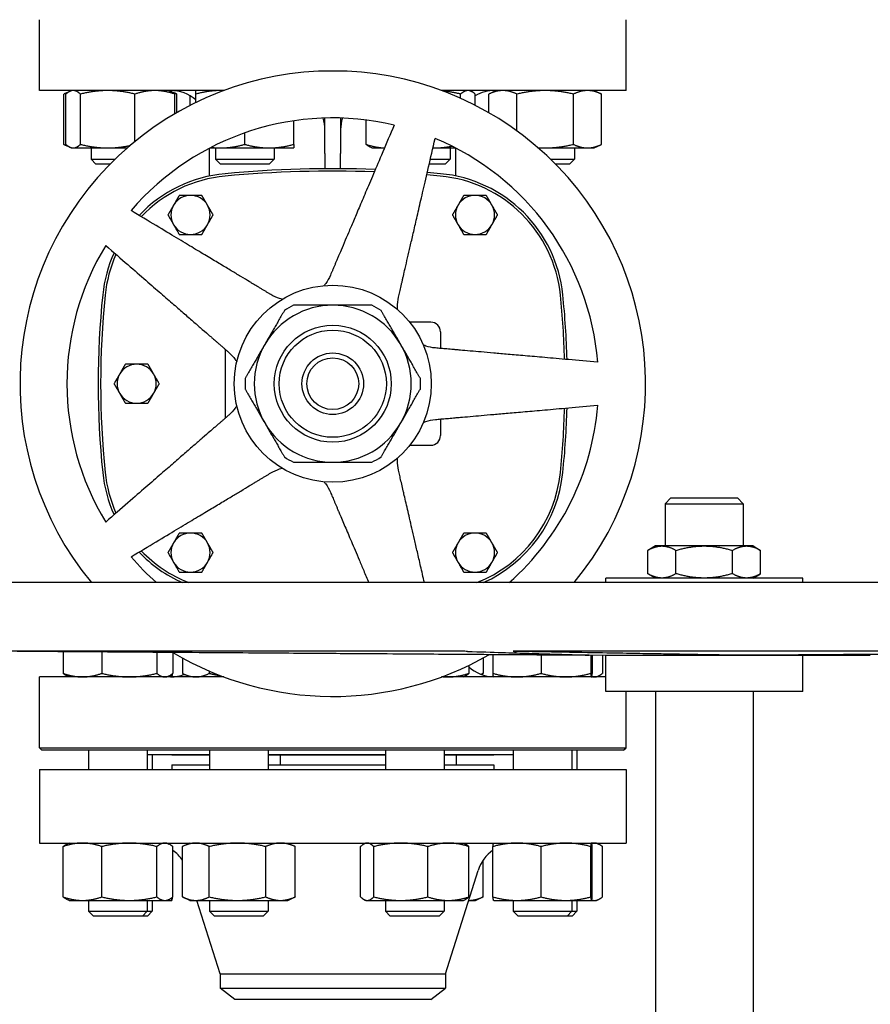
# Model space of a CAD drawing. Header units: inches. Extents: x 18 to 846, y -67 to 561.
# Tile 476 of 656: x 426 to 437, y 298 to 310. Entities that reach past the tile are written whole.
import ezdxf

# ---------------------------------------------------------------- set-up
doc = ezdxf.new("R2010")
doc.units = ezdxf.units.IN
doc.header["$LTSCALE"] = 24
doc.header["$MEASUREMENT"] = 0
doc.layers.add('Visible (ANSI)', color=7, linetype='Continuous', lineweight=30)

msp = doc.modelspace()

# ---------------------------------------------------------------- linework, layer by layer
at = {"layer": 'Visible (ANSI)'}
for p, q in [((426.67843, 309.21036), (426.67843, 310.11661)), ((434.17843, 309.21036), (434.17843, 310.11661)), ((429.03649, 309.21036), (426.67843, 309.21036)), ((427.06518, 309.20008), (426.99054, 309.16528)), ((427.08722, 309.21036), (427.06518, 309.20008)), ((428.33722, 309.21036), (428.35927, 309.20008)), ((428.35927, 309.20008), (428.43391, 309.16528)), ((434.17843, 309.21036), (431.82037, 309.21036)), ((432.17852, 309.21036), (432.20057, 309.20008)), ((432.51963, 309.21036), (432.42295, 309.16528)), ((433.76963, 309.21036), (433.86632, 309.16528)), ((426.99054, 308.52145), (426.99054, 309.16528)), ((427.01513, 308.52145), (427.01513, 309.16528)), ((427.20191, 308.52145), (427.20191, 309.16528)), ((427.89901, 308.55908), (427.89901, 309.16528)), ((428.40932, 308.91336), (428.40932, 309.16528)), ((428.43391, 308.92763), (428.43391, 309.16528)), ((428.60624, 309.02121), (428.60624, 309.14186)), ((428.67834, 309.05719), (428.67834, 309.16528)), ((432.06383, 309.11077), (432.06383, 309.16528)), ((432.25062, 309.02121), (432.25062, 309.16528)), ((432.42295, 308.92763), (432.42295, 309.16528)), ((432.78379, 308.69336), (432.78379, 309.16528)), ((433.50548, 308.52145), (433.50548, 309.16528)), ((433.86632, 308.52145), (433.86632, 309.16528)), ((429.92834, 308.52145), (429.92834, 308.82339)), ((430.32843, 308.40536), (430.32843, 308.85889)), ((430.52843, 308.85889), (430.52843, 308.40536)), ((430.85642, 308.52145), (430.85642, 308.83332)), ((429.30334, 308.52145), (429.30334, 308.66882)), ((427.06518, 308.48665), (426.99054, 308.52145)), ((427.08722, 308.47636), (427.06518, 308.48665)), ((427.08722, 308.47636), (427.10852, 308.47636)), ((427.10852, 308.47636), (427.55046, 308.47636)), ((427.33722, 308.47636), (427.33722, 308.33286)), ((427.55046, 308.47636), (427.80093, 308.47636)), ((428.85363, 308.11746), (428.85363, 308.47367)), ((428.8588, 308.47636), (428.99084, 308.47636)), ((428.92834, 308.47636), (428.92834, 308.33286)), ((428.99084, 308.47636), (429.61584, 308.47636)), ((429.61584, 308.47636), (429.92834, 308.47636)), ((429.67834, 308.47636), (429.67834, 308.33286)), ((430.92852, 308.47636), (430.90647, 308.48665)), ((430.92852, 308.47636), (431.08953, 308.47636)), ((431.70961, 308.47636), (431.71528, 308.47636)), ((431.71528, 308.47636), (431.99806, 308.47636)), ((431.92852, 308.47636), (431.92852, 308.33286)), ((432.00323, 308.11746), (432.00323, 308.47367)), ((433.05593, 308.47636), (433.14463, 308.47636)), ((433.14463, 308.47636), (433.6859, 308.47636)), ((433.51963, 308.47636), (433.51963, 308.33286)), ((433.6859, 308.47636), (433.76963, 308.47636)), ((433.76963, 308.47636), (433.86632, 308.52145)), ((427.33722, 308.33286), (427.64477, 308.33286)), ((427.39972, 308.27036), (427.33722, 308.33286)), ((428.92834, 308.33286), (429.67834, 308.33286)), ((428.99084, 308.27036), (428.92834, 308.33286)), ((429.61584, 308.27036), (429.67834, 308.33286)), ((430.32843, 308.40536), (430.32843, 308.21003)), ((430.52843, 308.21003), (430.52843, 308.40536)), ((431.67648, 308.33286), (431.92852, 308.33286)), ((431.86602, 308.27036), (431.92852, 308.33286)), ((433.21209, 308.33286), (433.51963, 308.33286)), ((433.45713, 308.27036), (433.51963, 308.33286)), ((427.58169, 308.27036), (427.39972, 308.27036)), ((429.61584, 308.27036), (428.99084, 308.27036)), ((431.86602, 308.27036), (431.66206, 308.27036)), ((433.45713, 308.27036), (433.27516, 308.27036)), ((431.68138, 306.24777), (431.41189, 306.24777)), ((431.80638, 306.12277), (431.80638, 305.91188)), ((429.05048, 305.90308), (429.05048, 305.01765)), ((431.80638, 305.00885), (431.80638, 304.79796)), ((431.41189, 304.67296), (431.68138, 304.67296)), ((434.75283, 303.99907), (434.67843, 303.92467)), ((434.67843, 303.92467), (435.67843, 303.92467)), ((434.67843, 303.92467), (434.67843, 303.38507)), ((434.75283, 303.99907), (435.60403, 303.99907)), ((435.60403, 303.99907), (435.67843, 303.92467)), ((435.67843, 303.92467), (435.67843, 303.38507)), ((434.55343, 303.38507), (434.45674, 303.32924)), ((434.63716, 303.38507), (434.55343, 303.38507)), ((435.17843, 303.38507), (434.63716, 303.38507)), ((435.71969, 303.38507), (435.17843, 303.38507)), ((435.80343, 303.38507), (435.71969, 303.38507)), ((435.80343, 303.38507), (435.90012, 303.32924)), ((434.45674, 303.03089), (434.45674, 303.32924)), ((434.81758, 303.03089), (434.81758, 303.32924)), ((435.53927, 303.03089), (435.53927, 303.32924)), ((435.90012, 303.03089), (435.90012, 303.32924)), ((434.55343, 302.97507), (434.45674, 303.03089)), ((435.80343, 302.97507), (435.90012, 303.03089)), ((445.82793, 302.91607), (424.52893, 302.91607)), ((436.43843, 302.97507), (433.91843, 302.97507)), ((433.91843, 302.91607), (433.91843, 302.97507)), ((436.43843, 302.91607), (436.43843, 302.97507)), ((433.91843, 301.98306), (424.52626, 302.05008)), ((431.46747, 302.04093), (425.84899, 302.04093)), ((426.97954, 302.03257), (426.97954, 301.75545)), ((427.47529, 302.02903), (427.47529, 301.75545)), ((428.17736, 302.02402), (428.17736, 301.75545)), ((428.3837, 302.02247), (428.3837, 301.75545)), ((442.21437, 302.04093), (433.12348, 302.04093)), ((428.50591, 301.95267), (428.50591, 301.75545)), ((432.35095, 301.95267), (432.35095, 301.75545)), ((432.47315, 301.99337), (432.47315, 301.75545)), ((432.47697, 301.99334), (432.47697, 301.75545)), ((433.09156, 301.98896), (433.09156, 301.75545)), ((433.72648, 301.98443), (433.72648, 301.75545)), ((433.74679, 301.98428), (433.74679, 301.75545)), ((433.87731, 301.98335), (433.87731, 301.75545)), ((436.43843, 301.98306), (433.91843, 301.98306)), ((433.91843, 301.52407), (433.91843, 301.98306)), ((436.43843, 301.98306), (437.11964, 301.98792)), ((436.43843, 301.52407), (436.43843, 301.98306)), ((428.60231, 301.71036), (428.51689, 301.7502)), ((428.84902, 301.78539), (428.84902, 301.75545)), ((432.16816, 301.85851), (432.16816, 301.75545)), ((432.32499, 301.74321), (432.33997, 301.7502)), ((429.03649, 301.71036), (426.67843, 301.71036)), ((426.67843, 300.80411), (426.67843, 301.71036)), ((427.05662, 301.71036), (427.0294, 301.72306)), ((428.30662, 301.71036), (428.33385, 301.72306)), ((433.91843, 301.71036), (431.82037, 301.71036)), ((432.1016, 301.71036), (432.11906, 301.7185)), ((432.48688, 301.71036), (432.48663, 301.71048)), ((433.73688, 301.71036), (433.73713, 301.71048)), ((433.80023, 301.71036), (433.82746, 301.72306)), ((436.43843, 301.52407), (433.91843, 301.52407)), ((434.17843, 300.80411), (434.17843, 301.52407)), ((434.55343, 301.52407), (434.55343, 295.14107)), ((435.80343, 301.52407), (435.80343, 295.14107)), ((426.67843, 300.80411), (434.17843, 300.80411)), ((426.70968, 300.77286), (426.67843, 300.80411)), ((434.14718, 300.77286), (426.70968, 300.77286)), ((427.30662, 300.77286), (427.30662, 300.52536)), ((428.05662, 300.77286), (428.05662, 300.52536)), ((428.85231, 300.77286), (428.85231, 300.52536)), ((429.60231, 300.77286), (429.60231, 300.52536)), ((431.1016, 300.77286), (431.1016, 300.52536)), ((431.8516, 300.77286), (431.8516, 300.52536)), ((432.73688, 300.77286), (432.73688, 300.52536)), ((433.48688, 300.77286), (433.48688, 300.52536)), ((433.55023, 300.77286), (433.55023, 300.52536)), ((434.14718, 300.77286), (434.17843, 300.80411)), ((428.85231, 300.71536), (428.05662, 300.71536)), ((428.11998, 300.71536), (428.11998, 300.52536)), ((428.36843, 300.71036), (428.36843, 300.71536)), ((428.85231, 300.71036), (428.36843, 300.71036)), ((431.1016, 300.71536), (429.60231, 300.71536)), ((431.1016, 300.71036), (429.60231, 300.71036)), ((429.75526, 300.71036), (429.75526, 300.58536)), ((432.73688, 300.71536), (431.8516, 300.71536)), ((432.48843, 300.71036), (431.8516, 300.71036)), ((432.00454, 300.71036), (432.00454, 300.58536)), ((432.48843, 300.71036), (432.48843, 300.71536)), ((426.67843, 300.52536), (434.17843, 300.52536)), ((426.67843, 300.52536), (426.67843, 299.58536)), ((428.36843, 300.58536), (428.85231, 300.58536)), ((428.36843, 300.58536), (428.36843, 300.52536)), ((429.60231, 300.58536), (431.1016, 300.58536)), ((431.8516, 300.58536), (432.48843, 300.58536)), ((432.48843, 300.58536), (432.48843, 300.52536)), ((434.17843, 300.52536), (434.17843, 299.58536)), ((426.67843, 299.58536), (434.17843, 299.58536)), ((426.97954, 298.89645), (426.97954, 299.54028)), ((427.05662, 299.58536), (427.0294, 299.57267)), ((427.47529, 298.89645), (427.47529, 299.54028)), ((428.17736, 298.89645), (428.17736, 299.54028)), ((428.30662, 299.58536), (428.33385, 299.57267)), ((428.3837, 298.89645), (428.3837, 299.54028)), ((428.50591, 298.89645), (428.50591, 299.54028)), ((428.60231, 299.58536), (428.51689, 299.54553)), ((428.84902, 298.89645), (428.84902, 299.54028)), ((429.57042, 298.89645), (429.57042, 299.54028)), ((429.85231, 299.58536), (429.93774, 299.54553)), ((429.94872, 298.89645), (429.94872, 299.54028)), ((430.78504, 298.89645), (430.78504, 299.54028)), ((430.8516, 299.58536), (430.83414, 299.57722)), ((430.95212, 298.89645), (430.95212, 299.54028)), ((431.64369, 298.89645), (431.64369, 299.54028)), ((432.1016, 299.58536), (432.11906, 299.57722)), ((432.16816, 298.89645), (432.16816, 299.54028)), ((432.47315, 298.89645), (432.47315, 299.49168)), ((432.47697, 298.89645), (432.47697, 299.54028)), ((432.48688, 299.58536), (432.48663, 299.58525)), ((433.09156, 298.89645), (433.09156, 299.54028)), ((433.72648, 298.89645), (433.72648, 299.54028)), ((433.73688, 299.58536), (433.73713, 299.58525)), ((433.74679, 298.89645), (433.74679, 299.54028)), ((433.80023, 299.58536), (433.82746, 299.57267)), ((433.87731, 298.89645), (433.87731, 299.54028)), ((432.35095, 298.89645), (432.35095, 299.36632)), ((431.86843, 297.91203), (432.28788, 299.23634)), ((427.05662, 298.85136), (427.0294, 298.86406)), ((427.05662, 298.85136), (427.22741, 298.85136)), ((427.22741, 298.85136), (427.82633, 298.85136)), ((427.30662, 298.85136), (427.30662, 298.71286)), ((427.82633, 298.85136), (428.28053, 298.85136)), ((428.05662, 298.85136), (428.05662, 298.71286)), ((428.11998, 298.85136), (428.11998, 298.71286)), ((428.28053, 298.85136), (428.30662, 298.85136)), ((428.30662, 298.85136), (428.33385, 298.86406)), ((428.30662, 298.85136), (428.36973, 298.85136)), ((428.36973, 298.85136), (428.36998, 298.85136)), ((428.36998, 298.85136), (428.37022, 298.85148)), ((428.60231, 298.85136), (428.51689, 298.8912)), ((428.60231, 298.85136), (428.67746, 298.85136)), ((428.67746, 298.85136), (429.20972, 298.85136)), ((428.98843, 297.91203), (428.69091, 298.85136)), ((428.85231, 298.85136), (428.85231, 298.71286)), ((429.20972, 298.85136), (429.75957, 298.85136)), ((429.60231, 298.85136), (429.60231, 298.71286)), ((429.75957, 298.85136), (429.85231, 298.85136)), ((429.85231, 298.85136), (429.93774, 298.8912)), ((430.8516, 298.85136), (430.83414, 298.8595)), ((430.8516, 298.85136), (430.86858, 298.85136)), ((430.86858, 298.85136), (431.29791, 298.85136)), ((431.1016, 298.85136), (431.1016, 298.71286)), ((431.29791, 298.85136), (431.90592, 298.85136)), ((431.8516, 298.85136), (431.8516, 298.71286)), ((431.90592, 298.85136), (432.1016, 298.85136)), ((432.1016, 298.85136), (432.11906, 298.8595)), ((432.16595, 298.85136), (432.25454, 298.85136)), ((432.25454, 298.85136), (432.33997, 298.8912)), ((432.48688, 298.85136), (432.48663, 298.85148)), ((432.48688, 298.85136), (432.78427, 298.85136)), ((432.73688, 298.85136), (432.73688, 298.71286)), ((432.78427, 298.85136), (433.40902, 298.85136)), ((433.40902, 298.85136), (433.73663, 298.85136)), ((433.48688, 298.85136), (433.48688, 298.71286)), ((433.55023, 298.85136), (433.55023, 298.71286)), ((433.73663, 298.85136), (433.73688, 298.85136)), ((433.73688, 298.85136), (433.73713, 298.85148)), ((433.73688, 298.85136), (433.77414, 298.85136)), ((433.77414, 298.85136), (433.80023, 298.85136)), ((433.80023, 298.85136), (433.82746, 298.86406)), ((427.30662, 298.71286), (428.05662, 298.71286)), ((427.36912, 298.65036), (427.30662, 298.71286)), ((427.99412, 298.65036), (427.36912, 298.65036)), ((427.99412, 298.65036), (428.05662, 298.71286)), ((428.05748, 298.65036), (427.99412, 298.65036)), ((428.05662, 298.71286), (428.11998, 298.71286)), ((428.05748, 298.65036), (428.11998, 298.71286)), ((428.85231, 298.71286), (429.60231, 298.71286)), ((428.91481, 298.65036), (428.85231, 298.71286)), ((429.53981, 298.65036), (428.91481, 298.65036)), ((429.53981, 298.65036), (429.60231, 298.71286)), ((431.1016, 298.71286), (431.8516, 298.71286)), ((431.1641, 298.65036), (431.1016, 298.71286)), ((431.7891, 298.65036), (431.1641, 298.65036)), ((431.7891, 298.65036), (431.8516, 298.71286)), ((432.73688, 298.71286), (433.48688, 298.71286)), ((432.79938, 298.65036), (432.73688, 298.71286)), ((433.42438, 298.65036), (432.79938, 298.65036)), ((433.42438, 298.65036), (433.48688, 298.71286)), ((433.48773, 298.65036), (433.42438, 298.65036)), ((433.48688, 298.71286), (433.55023, 298.71286)), ((433.48773, 298.65036), (433.55023, 298.71286)), ((428.98843, 297.91203), (431.86843, 297.91203)), ((428.98843, 297.91203), (428.98843, 297.72924)), ((431.86843, 297.91203), (431.86843, 297.72924)), ((428.98843, 297.72924), (431.86843, 297.72924)), ((429.17593, 297.58536), (428.98843, 297.72924)), ((431.68093, 297.58536), (431.86843, 297.72924)), ((431.68093, 297.58536), (429.17593, 297.58536))]:
    msp.add_line(p, q, dxfattribs=at)
for radius in [1.25984, 0.74803, 0.68553, 0.3937, 0.3312]:
    msp.add_circle((430.42843, 305.46036), radius, dxfattribs=at)
for centre, radius, start, end in [((430.42843, 305.46036), 4, 320.500258, 219.499742), ((428.35363, 308.71036), 0.5, 49.501532, 90), ((432.50323, 308.71036), 0.5, 90, 120.346879), ((430.42843, 305.46036), 3.4, 76.64927, 139.35073), ((430.42843, 305.46036), 3.4, 4.64927, 67.35073), ((430.42843, 293.17099), 15.03937, 87.927003, 95.255296), ((430.42843, 293.17099), 15.00812, 87.972631, 95.255296), ((429.20958, 306.42214), 1.73228, 95.255296, 136.557354), ((429.20958, 306.42214), 1.70103, 95.255296, 136.325001), ((430.42843, 293.17099), 15.00812, 84.744704, 85.408408), ((430.42843, 293.17099), 15.03937, 84.744704, 85.39081), ((431.64727, 306.42214), 1.70103, 5.817836, 84.744707), ((431.64727, 306.42214), 1.73228, 5.817836, 84.744707), ((428.60953, 307.61981), 0.25, 90, 150), ((428.60953, 307.61981), 0.25, 30, 90), ((432.24733, 307.61981), 0.25, 90, 150), ((432.24733, 307.61981), 0.25, 30, 90), ((428.60953, 307.61981), 0.25, 150, 210), ((428.60953, 307.61981), 0.25, 330, 30), ((432.24733, 307.61981), 0.25, 150, 210), ((432.24733, 307.61981), 0.25, 330, 30), ((428.60953, 307.61981), 0.25, 210, 270), ((428.60953, 307.61981), 0.25, 270, 330), ((432.24733, 307.61981), 0.25, 210, 270), ((432.24733, 307.61981), 0.25, 270, 330), ((430.42843, 305.46036), 3.4, 148.64927, 211.35073), ((429.20958, 306.42214), 1.73228, 155.642572, 174.182165), ((429.20958, 306.42214), 1.70103, 155.957475, 174.182165), ((438.6489, 305.46036), 11.22047, 174.182164, 185.817836), ((438.6489, 305.46036), 11.18922, 174.182164, 185.817836), ((422.20796, 305.46036), 11.18922, 1.601548, 5.817836), ((422.20796, 305.46036), 11.22047, 1.583081, 5.817836), ((430.42843, 305.46036), 1.00394, 90, 150), ((430.42843, 305.46036), 1.12205, 116.525352, 123.474648), ((430.42843, 305.46036), 1.00394, 30, 90), ((430.42843, 305.46036), 1.12205, 56.525352, 63.474648), ((431.68138, 306.12277), 0.125, 0, 90), ((430.42843, 305.46036), 1.00394, 150, 210), ((430.42843, 305.46036), 1.00394, 330, 30), ((427.92055, 305.46036), 0.25, 90, 150), ((427.92055, 305.46036), 0.25, 30, 90), ((427.92055, 305.46036), 0.25, 150, 210), ((427.92055, 305.46036), 0.25, 330, 30), ((430.42843, 305.46036), 1.12205, 176.525352, 183.474648), ((430.42843, 305.46036), 1.12205, 356.525352, 3.474648), ((427.92055, 305.46036), 0.25, 210, 270), ((427.92055, 305.46036), 0.25, 270, 330), ((430.42843, 305.46036), 3.4, 311.554661, 355.35073), ((422.20796, 305.46036), 11.18922, 354.182163, 358.398452), ((422.20796, 305.46036), 11.22047, 354.182163, 358.416919), ((430.42843, 305.46036), 1.00394, 210, 270), ((430.42843, 305.46036), 1.00394, 270, 330), ((431.68138, 304.79796), 0.125, 270, 0), ((430.42843, 305.46036), 1.12205, 236.525352, 243.474648), ((430.42843, 305.46036), 1.12205, 296.525352, 303.474648), ((429.20958, 304.49858), 1.73228, 185.817836, 204.357428), ((429.20958, 304.49858), 1.70103, 185.817836, 204.042525), ((431.64727, 304.49858), 1.70103, 291.51398, 354.182161), ((431.64727, 304.49858), 1.73228, 294.000035, 354.182161), ((428.60953, 303.30092), 0.25, 90, 150), ((428.60953, 303.30092), 0.25, 30, 90), ((432.24733, 303.30092), 0.25, 90, 150), ((432.24733, 303.30092), 0.25, 30, 90), ((428.60953, 303.30092), 0.25, 150, 210), ((428.60953, 303.30092), 0.25, 330, 30), ((432.24733, 303.30092), 0.25, 150, 210), ((432.24733, 303.30092), 0.25, 330, 30), ((429.20958, 304.49858), 1.73228, 223.442646, 245.999965), ((429.20958, 304.49858), 1.70103, 223.674999, 248.48602), ((430.42843, 305.46036), 3.4, 220.64927, 228.445339), ((428.60953, 303.30092), 0.25, 210, 270), ((428.60953, 303.30092), 0.25, 270, 330), ((432.24733, 303.30092), 0.25, 210, 270), ((432.24733, 303.30092), 0.25, 270, 330), ((430.42843, 305.46036), 4, 239.255268, 299.927067), ((432.50323, 302.21036), 0.5, 227.922109, 268.065273), ((428.35363, 302.21036), 0.5, 270, 290.884439), ((428.09231, 299.08536), 0.5, 34.18844, 54.353884), ((432.76454, 299.08536), 0.5, 125.10975, 162.425284)]:
    msp.add_arc(centre, radius, start, end, dxfattribs=at)
for points, weights in [([(427.04152, 309.18635), (427.01685, 309.17755), (426.99054, 309.16528)], [1.01477953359, 1.01005189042, 1]), ([(427.10852, 309.21036), (427.06518, 309.21036), (427.01513, 309.16528)], [1, 1.0379548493, 1]), ([(427.20191, 309.16528), (427.15186, 309.21036), (427.10852, 309.21036)], [1, 1.0379548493, 1]), ([(427.55046, 309.21036), (427.3887, 309.21036), (427.20191, 309.16528)], [1, 1.0379548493, 1]), ([(427.89901, 309.16528), (427.71222, 309.21036), (427.55046, 309.21036)], [1, 1.0379548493, 1]), ([(428.15416, 309.21036), (428.03575, 309.21036), (427.89901, 309.16528)], [1, 1.0379548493, 1]), ([(428.40932, 309.16528), (428.27258, 309.21036), (428.15416, 309.21036)], [1, 1.0379548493, 1]), ([(428.35927, 309.20008), (428.38293, 309.18905), (428.40932, 309.16528)], [1.01895290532, 1.01965956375, 1]), ([(428.43391, 309.16528), (428.4076, 309.17755), (428.38293, 309.18635)], [1, 1.01005189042, 1.01477953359]), ([(428.67834, 309.16528), (428.67834, 309.21036), (428.67834, 309.21036)], [1, 1.0379548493, 1]), ([(428.99084, 309.21036), (428.84581, 309.21036), (428.67834, 309.16528)], [1, 1.0379548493, 1]), ([(429.034, 309.20944), (429.01238, 309.21036), (428.99084, 309.21036)], [1.00935175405, 1.00546186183, 1]), ([(432.06383, 309.16528), (431.94271, 309.19451), (431.83575, 309.20462)], [1, 1.02428658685, 1.01749212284]), ([(432.15722, 309.21036), (432.11388, 309.21036), (432.06383, 309.16528)], [1, 1.0379548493, 1]), ([(432.25062, 309.16528), (432.20057, 309.21036), (432.15722, 309.21036)], [1, 1.0379548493, 1]), ([(432.60337, 309.21036), (432.51963, 309.21036), (432.42295, 309.16528)], [1, 1.0379548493, 1]), ([(432.78379, 309.16528), (432.6871, 309.21036), (432.60337, 309.21036)], [1, 1.0379548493, 1]), ([(433.14463, 309.21036), (432.97717, 309.21036), (432.78379, 309.16528)], [1, 1.0379548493, 1]), ([(433.50548, 309.16528), (433.3121, 309.21036), (433.14463, 309.21036)], [1, 1.0379548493, 1]), ([(433.6859, 309.21036), (433.60217, 309.21036), (433.50548, 309.16528)], [1, 1.0379548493, 1]), ([(433.86632, 309.16528), (433.76963, 309.21036), (433.6859, 309.21036)], [1, 1.0379548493, 1]), ([(431.21353, 308.76848), (430.6352, 307.40604), (430.3989, 306.84933)], [1, 1.58117079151, 2.0263127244]), ([(431.26873, 306.5667), (431.40478, 307.15599), (431.73773, 308.59815)], [2.0263127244, 1.58117079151, 1]), ([(426.99054, 308.52145), (427.01685, 308.50918), (427.04152, 308.50038)], [1, 1.01005189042, 1.01477953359]), ([(427.01513, 308.52145), (427.06518, 308.47636), (427.10852, 308.47636)], [1, 1.0379548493, 1]), ([(427.10852, 308.47636), (427.15186, 308.47636), (427.20191, 308.52145)], [1, 1.0379548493, 1]), ([(427.20191, 308.52145), (427.3887, 308.47636), (427.55046, 308.47636)], [1, 1.0379548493, 1]), ([(427.55046, 308.47636), (427.68654, 308.47636), (427.83718, 308.50756)], [1, 1.03173659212, 1.01039900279]), ([(428.87217, 308.48329), (428.9322, 308.47636), (428.99084, 308.47636)], [1.01814647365, 1.01500636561, 1]), ([(428.99084, 308.47636), (429.13587, 308.47636), (429.30334, 308.52145)], [1, 1.0379548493, 1]), ([(429.30334, 308.52145), (429.47081, 308.47636), (429.61584, 308.47636)], [1, 1.0379548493, 1]), ([(429.61584, 308.47636), (429.76087, 308.47636), (429.92834, 308.52145)], [1, 1.0379548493, 1]), ([(429.92834, 308.52145), (429.92834, 308.47636), (429.92834, 308.47636)], [1, 1.0379548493, 1]), ([(430.85642, 308.52145), (430.98136, 308.48026), (431.08968, 308.47672)], [1, 1.03456530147, 1.00617369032]), ([(430.90647, 308.48665), (430.88281, 308.49768), (430.85642, 308.52145)], [1.01895290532, 1.01965956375, 1]), ([(431.70962, 308.47638), (431.71245, 308.47636), (431.71528, 308.47636)], [1.00125928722, 1.00064045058, 1]), ([(431.71528, 308.47636), (431.83068, 308.47636), (431.95483, 308.49847)], [1, 1.02678541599, 1.01576493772]), ([(433.05229, 308.47953), (433.09871, 308.47636), (433.14463, 308.47636)], [1.01485166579, 1.01012890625, 1]), ([(433.14463, 308.47636), (433.3121, 308.47636), (433.50548, 308.52145)], [1, 1.0379548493, 1]), ([(433.50548, 308.52145), (433.60217, 308.47636), (433.6859, 308.47636)], [1, 1.0379548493, 1]), ([(433.6859, 308.47636), (433.76963, 308.47636), (433.86632, 308.52145)], [1, 1.0379548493, 1]), ([(428.46519, 307.86981), (428.42652, 307.80283), (428.39302, 307.74481)], [1.01001874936, 1.04314139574, 1]), ([(428.60953, 307.86981), (428.54254, 307.86981), (428.46519, 307.86981)], [1, 1.04314139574, 1.01001874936]), ([(428.75387, 307.86981), (428.67652, 307.86981), (428.60953, 307.86981)], [1.01001874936, 1.04314139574, 1]), ([(428.82604, 307.74481), (428.79254, 307.80283), (428.75387, 307.86981)], [1, 1.04314139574, 1.01001874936]), ([(432.10299, 307.86981), (432.06431, 307.80283), (432.03082, 307.74481)], [1.01001874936, 1.04314139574, 1]), ([(432.24733, 307.86981), (432.18034, 307.86981), (432.10299, 307.86981)], [1, 1.04314139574, 1.01001874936]), ([(432.39166, 307.86981), (432.31431, 307.86981), (432.24733, 307.86981)], [1.01001874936, 1.04314139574, 1]), ([(432.46383, 307.74481), (432.43034, 307.80283), (432.39166, 307.86981)], [1, 1.04314139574, 1.01001874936]), ([(429.63591, 306.60142), (429.11751, 306.91291), (427.84881, 307.67522)], [2.0263127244, 1.58117079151, 1]), ([(428.39302, 307.74481), (428.35953, 307.6868), (428.32086, 307.61981)], [1, 1.04314139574, 1.01001874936]), ([(428.89821, 307.61981), (428.85953, 307.6868), (428.82604, 307.74481)], [1.01001874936, 1.04314139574, 1]), ([(432.03082, 307.74481), (431.99733, 307.6868), (431.95865, 307.61981)], [1, 1.04314139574, 1.01001874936]), ([(432.536, 307.61981), (432.49733, 307.6868), (432.46383, 307.74481)], [1.01001874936, 1.04314139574, 1]), ([(428.32086, 307.61981), (428.35953, 307.55283), (428.39302, 307.49481)], [1.01001874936, 1.04314139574, 1]), ([(428.82604, 307.49481), (428.85953, 307.55283), (428.89821, 307.61981)], [1, 1.04314139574, 1.01001874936]), ([(431.95865, 307.61981), (431.99733, 307.55283), (432.03082, 307.49481)], [1.01001874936, 1.04314139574, 1]), ([(432.46383, 307.49481), (432.49733, 307.55283), (432.536, 307.61981)], [1, 1.04314139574, 1.01001874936]), ([(428.39302, 307.49481), (428.42652, 307.4368), (428.46519, 307.36981)], [1, 1.04314139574, 1.01001874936]), ([(428.75387, 307.36981), (428.79254, 307.4368), (428.82604, 307.49481)], [1.01001874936, 1.04314139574, 1]), ([(432.03082, 307.49481), (432.06431, 307.4368), (432.10299, 307.36981)], [1, 1.04314139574, 1.01001874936]), ([(432.39166, 307.36981), (432.43034, 307.4368), (432.46383, 307.49481)], [1.01001874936, 1.04314139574, 1]), ([(428.46519, 307.36981), (428.54254, 307.36981), (428.60953, 307.36981)], [1.01001874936, 1.04314139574, 1]), ([(428.60953, 307.36981), (428.67652, 307.36981), (428.75387, 307.36981)], [1, 1.04314139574, 1.01001874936]), ([(432.10299, 307.36981), (432.18034, 307.36981), (432.24733, 307.36981)], [1.01001874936, 1.04314139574, 1]), ([(432.24733, 307.36981), (432.31431, 307.36981), (432.39166, 307.36981)], [1, 1.04314139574, 1.01001874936]), ([(427.52483, 307.2293), (428.64188, 306.25827), (429.09832, 305.86149)], [1, 1.58117079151, 2.0263127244]), ([(430.42843, 306.4643), (430.1918, 306.4643), (429.92733, 306.4643)], [1, 1.03775343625, 1.0171026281]), ([(430.92953, 306.4643), (430.66506, 306.4643), (430.42843, 306.4643)], [1.0171026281, 1.03775343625, 1]), ([(429.80954, 306.3963), (429.67731, 306.16726), (429.55899, 305.96233)], [1.0171026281, 1.03775343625, 1]), ([(431.29786, 305.96233), (431.17955, 306.16726), (431.04731, 306.3963)], [1, 1.03775343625, 1.0171026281]), ([(429.55899, 305.96233), (429.44068, 305.75741), (429.30844, 305.52837)], [1, 1.03775343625, 1.0171026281]), ([(431.54841, 305.52837), (431.41618, 305.75741), (431.29786, 305.96233)], [1.0171026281, 1.03775343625, 1]), ([(433.81724, 305.73596), (432.34277, 305.86495), (431.74028, 305.91767)], [1.0049190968, 1.58894872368, 2.03628035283]), ([(427.77622, 305.71036), (427.73754, 305.64338), (427.70405, 305.58536)], [1.01001874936, 1.04314139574, 1]), ([(427.92055, 305.71036), (427.85357, 305.71036), (427.77622, 305.71036)], [1, 1.04314139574, 1.01001874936]), ([(428.06489, 305.71036), (427.98754, 305.71036), (427.92055, 305.71036)], [1.01001874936, 1.04314139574, 1]), ([(428.13706, 305.58536), (428.10357, 305.64338), (428.06489, 305.71036)], [1, 1.04314139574, 1.01001874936]), ([(427.70405, 305.58536), (427.67055, 305.52735), (427.63188, 305.46036)], [1, 1.04314139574, 1.01001874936]), ([(428.20923, 305.46036), (428.17055, 305.52735), (428.13706, 305.58536)], [1.01001874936, 1.04314139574, 1]), ([(427.63188, 305.46036), (427.67055, 305.39338), (427.70405, 305.33536)], [1.01001874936, 1.04314139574, 1]), ([(428.13706, 305.33536), (428.17055, 305.39338), (428.20923, 305.46036)], [1, 1.04314139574, 1.01001874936]), ([(427.70405, 305.33536), (427.73754, 305.27735), (427.77622, 305.21036)], [1, 1.04314139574, 1.01001874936]), ([(428.06489, 305.21036), (428.10357, 305.27735), (428.13706, 305.33536)], [1.01001874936, 1.04314139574, 1]), ([(429.30844, 305.39236), (429.44068, 305.16332), (429.55899, 304.9584)], [1.0171026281, 1.03775343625, 1]), ([(431.29786, 304.9584), (431.41618, 305.16332), (431.54841, 305.39236)], [1, 1.03775343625, 1.0171026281]), ([(427.77622, 305.21036), (427.85357, 305.21036), (427.92055, 305.21036)], [1.01001874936, 1.04314139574, 1]), ([(427.92055, 305.21036), (427.98754, 305.21036), (428.06489, 305.21036)], [1, 1.04314139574, 1.01001874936]), ([(431.74028, 305.00306), (432.34277, 305.05577), (433.81724, 305.18477)], [2.03628035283, 1.58894872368, 1.0049190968]), ([(429.09832, 305.05924), (428.64188, 304.66246), (427.52483, 303.69143)], [2.0263127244, 1.58117079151, 1]), ([(429.55899, 304.9584), (429.67731, 304.75347), (429.80954, 304.52443)], [1, 1.03775343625, 1.0171026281]), ([(431.04731, 304.52443), (431.17955, 304.75347), (431.29786, 304.9584)], [1.0171026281, 1.03775343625, 1]), ([(429.92733, 304.45643), (430.1918, 304.45643), (430.42843, 304.45643)], [1.0171026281, 1.03775343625, 1]), ([(430.42843, 304.45643), (430.66506, 304.45643), (430.92953, 304.45643)], [1, 1.03775343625, 1.0171026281]), ([(427.84881, 303.24551), (429.11751, 304.00782), (429.63591, 304.31931)], [1, 1.58117079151, 2.0263127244]), ([(431.60071, 302.91607), (431.37879, 303.87732), (431.26873, 304.35403)], [1.1775661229, 1.65043456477, 2.0263127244]), ([(430.3989, 304.0714), (430.5703, 303.66761), (430.88931, 302.91607)], [2.0263127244, 1.68270574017, 1.25804782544]), ([(428.46519, 303.55092), (428.42652, 303.48393), (428.39302, 303.42592)], [1.01001874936, 1.04314139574, 1]), ([(428.60953, 303.55092), (428.54254, 303.55092), (428.46519, 303.55092)], [1, 1.04314139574, 1.01001874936]), ([(428.75387, 303.55092), (428.67652, 303.55092), (428.60953, 303.55092)], [1.01001874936, 1.04314139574, 1]), ([(428.82604, 303.42592), (428.79254, 303.48393), (428.75387, 303.55092)], [1, 1.04314139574, 1.01001874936]), ([(432.10299, 303.55092), (432.06431, 303.48393), (432.03082, 303.42592)], [1.01001874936, 1.04314139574, 1]), ([(432.24733, 303.55092), (432.18034, 303.55092), (432.10299, 303.55092)], [1, 1.04314139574, 1.01001874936]), ([(432.39166, 303.55092), (432.31431, 303.55092), (432.24733, 303.55092)], [1.01001874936, 1.04314139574, 1]), ([(432.46383, 303.42592), (432.43034, 303.48393), (432.39166, 303.55092)], [1, 1.04314139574, 1.01001874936]), ([(428.39302, 303.42592), (428.35953, 303.3679), (428.32086, 303.30092)], [1, 1.04314139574, 1.01001874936]), ([(428.89821, 303.30092), (428.85953, 303.3679), (428.82604, 303.42592)], [1.01001874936, 1.04314139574, 1]), ([(432.03082, 303.42592), (431.99733, 303.3679), (431.95865, 303.30092)], [1, 1.04314139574, 1.01001874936]), ([(432.536, 303.30092), (432.49733, 303.3679), (432.46383, 303.42592)], [1.01001874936, 1.04314139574, 1]), ([(434.45674, 303.32924), (434.55343, 303.38507), (434.63716, 303.38507)], [1.01001874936, 1.04314139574, 1]), ([(434.63716, 303.38507), (434.7209, 303.38507), (434.81758, 303.32924)], [1, 1.04314139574, 1.01001874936]), ([(434.81758, 303.32924), (435.01096, 303.38507), (435.17843, 303.38507)], [1.01001874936, 1.04314139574, 1]), ([(435.17843, 303.38507), (435.3459, 303.38507), (435.53927, 303.32924)], [1, 1.04314139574, 1.01001874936]), ([(435.53927, 303.32924), (435.63596, 303.38507), (435.71969, 303.38507)], [1.01001874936, 1.04314139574, 1]), ([(435.71969, 303.38507), (435.80343, 303.38507), (435.90012, 303.32924)], [1, 1.04314139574, 1.01001874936]), ([(428.32086, 303.30092), (428.35953, 303.23393), (428.39302, 303.17592)], [1.01001874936, 1.04314139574, 1]), ([(428.82604, 303.17592), (428.85953, 303.23393), (428.89821, 303.30092)], [1, 1.04314139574, 1.01001874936]), ([(431.95865, 303.30092), (431.99733, 303.23393), (432.03082, 303.17592)], [1.01001874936, 1.04314139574, 1]), ([(432.46383, 303.17592), (432.49733, 303.23393), (432.536, 303.30092)], [1, 1.04314139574, 1.01001874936]), ([(428.39302, 303.17592), (428.42652, 303.1179), (428.46519, 303.05092)], [1, 1.04314139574, 1.01001874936]), ([(428.75387, 303.05092), (428.79254, 303.1179), (428.82604, 303.17592)], [1.01001874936, 1.04314139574, 1]), ([(432.03082, 303.17592), (432.06431, 303.1179), (432.10299, 303.05092)], [1, 1.04314139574, 1.01001874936]), ([(432.39166, 303.05092), (432.43034, 303.1179), (432.46383, 303.17592)], [1.01001874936, 1.04314139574, 1]), ([(428.46519, 303.05092), (428.54254, 303.05092), (428.60953, 303.05092)], [1.01001874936, 1.04314139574, 1]), ([(428.60953, 303.05092), (428.67652, 303.05092), (428.75387, 303.05092)], [1, 1.04314139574, 1.01001874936]), ([(432.10299, 303.05092), (432.18034, 303.05092), (432.24733, 303.05092)], [1.01001874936, 1.04314139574, 1]), ([(432.24733, 303.05092), (432.31431, 303.05092), (432.39166, 303.05092)], [1, 1.04314139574, 1.01001874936]), ([(434.63716, 302.97507), (434.55343, 302.97507), (434.45674, 303.03089)], [1, 1.04314139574, 1.01001874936]), ([(434.81758, 303.03089), (434.7209, 302.97507), (434.63716, 302.97507)], [1.01001874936, 1.04314139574, 1]), ([(435.17843, 302.97507), (435.01096, 302.97507), (434.81758, 303.03089)], [1, 1.04314139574, 1.01001874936]), ([(435.53927, 303.03089), (435.3459, 302.97507), (435.17843, 302.97507)], [1.01001874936, 1.04314139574, 1]), ([(435.71969, 302.97507), (435.63596, 302.97507), (435.53927, 303.03089)], [1, 1.04314139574, 1.01001874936]), ([(435.90012, 303.03089), (435.80343, 302.97507), (435.71969, 302.97507)], [1.01001874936, 1.04314139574, 1]), ([(433.22429, 301.98949), (431.87596, 301.99783), (426.3904, 302.03682)], [3.22913550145, 2.37560125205, 1.06245079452]), ([(432.15268, 302.03682), (433.39137, 301.99783), (433.69584, 301.98949)], [1.05826131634, 2.36623373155, 3.21640230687]), ([(435.45329, 301.98949), (434.92444, 301.99783), (432.77288, 302.03682)], [3.21640230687, 2.36623373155, 1.05826131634]), ([(442.09644, 302.03682), (437.37644, 301.99783), (436.21628, 301.98949)], [1.05826131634, 2.36623373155, 3.21640230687]), ([(426.97954, 301.75545), (427.11238, 301.71036), (427.22741, 301.71036)], [1, 1.0379548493, 1]), ([(427.0294, 301.72306), (427.00573, 301.7341), (426.97954, 301.75545)], [1.01888101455, 1.01762479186, 1]), ([(427.22741, 301.71036), (427.34245, 301.71036), (427.47529, 301.75545)], [1, 1.0379548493, 1]), ([(427.47529, 301.75545), (427.66341, 301.71036), (427.82633, 301.71036)], [1, 1.0379548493, 1]), ([(427.82633, 301.71036), (427.98924, 301.71036), (428.17736, 301.75545)], [1, 1.0379548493, 1]), ([(428.17736, 301.75545), (428.23265, 301.71036), (428.28053, 301.71036)], [1, 1.0379548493, 1]), ([(428.28053, 301.71036), (428.32842, 301.71036), (428.3837, 301.75545)], [1, 1.0379548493, 1]), ([(428.37051, 301.71065), (428.37469, 301.71371), (428.37947, 301.75205)], [1.00556983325, 1.03374434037, 1.00271336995]), ([(428.50591, 301.75545), (428.59785, 301.71036), (428.67746, 301.71036)], [1, 1.0379548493, 1]), ([(428.67746, 301.71036), (428.75708, 301.71036), (428.84902, 301.75545)], [1, 1.0379548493, 1]), ([(428.84902, 301.75545), (428.92272, 301.73826), (428.99038, 301.7278)], [1, 1.01414068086, 1.01774469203]), ([(431.90592, 301.71036), (432.02763, 301.71036), (432.16816, 301.75545)], [1, 1.0379548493, 1]), ([(432.16816, 301.75545), (432.14218, 301.72929), (432.11906, 301.7185)], [1, 1.02167875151, 1.01859290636]), ([(432.32331, 301.74386), (432.33689, 301.7492), (432.35095, 301.75545)], [1.00882601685, 1.00509767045, 1]), ([(432.35095, 301.75545), (432.34541, 301.75274), (432.33997, 301.7502)], [1, 1.00220568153, 1.0041550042]), ([(432.47739, 301.75205), (432.47528, 301.75372), (432.47315, 301.75545)], [1.00271336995, 1.00140899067, 1]), ([(432.47315, 301.75545), (432.47515, 301.75477), (432.47713, 301.75411)], [1, 1.00054914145, 1.00108239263]), ([(432.48663, 301.71048), (432.48215, 301.71257), (432.47697, 301.75545)], [1.00365503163, 1.0360296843, 1]), ([(432.47697, 301.75545), (432.64165, 301.71036), (432.78427, 301.71036)], [1, 1.0379548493, 1]), ([(432.78427, 301.71036), (432.92688, 301.71036), (433.09156, 301.75545)], [1, 1.0379548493, 1]), ([(433.09156, 301.75545), (433.26169, 301.71036), (433.40902, 301.71036)], [1, 1.0379548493, 1]), ([(433.40902, 301.71036), (433.55635, 301.71036), (433.72648, 301.75545)], [1, 1.0379548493, 1]), ([(433.72648, 301.75545), (433.73192, 301.71036), (433.73663, 301.71036)], [1, 1.0379548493, 1]), ([(433.73663, 301.71036), (433.74135, 301.71036), (433.74679, 301.75545)], [1, 1.0379548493, 1]), ([(433.77414, 301.71036), (433.82202, 301.71036), (433.87731, 301.75545)], [1, 1.0379548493, 1]), ([(428.36173, 301.73904), (428.36554, 301.71292), (428.36902, 301.7106)], [1.01203982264, 1.02878365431, 1.00511641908]), ([(431.83095, 301.71431), (431.86869, 301.71036), (431.90592, 301.71036)], [1.0158829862, 1.0113142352, 1]), ([(433.74, 301.71564), (433.75722, 301.71036), (433.77414, 301.71036)], [1.01715177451, 1.01309132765, 1]), ([(427.22741, 299.58536), (427.11238, 299.58536), (426.97954, 299.54028)], [1, 1.0379548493, 1]), ([(426.97954, 299.54028), (427.00573, 299.56163), (427.0294, 299.57267)], [1, 1.01762479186, 1.01888101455]), ([(427.47529, 299.54028), (427.34245, 299.58536), (427.22741, 299.58536)], [1, 1.0379548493, 1]), ([(427.82633, 299.58536), (427.66341, 299.58536), (427.47529, 299.54028)], [1, 1.0379548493, 1]), ([(428.17736, 299.54028), (427.98924, 299.58536), (427.82633, 299.58536)], [1, 1.0379548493, 1]), ([(428.28053, 299.58536), (428.23265, 299.58536), (428.17736, 299.54028)], [1, 1.0379548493, 1]), ([(428.3837, 299.54028), (428.32842, 299.58536), (428.28053, 299.58536)], [1, 1.0379548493, 1]), ([(428.67746, 299.58536), (428.59785, 299.58536), (428.50591, 299.54028)], [1, 1.0379548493, 1]), ([(428.84902, 299.54028), (428.75708, 299.58536), (428.67746, 299.58536)], [1, 1.0379548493, 1]), ([(429.20972, 299.58536), (429.04232, 299.58536), (428.84902, 299.54028)], [1, 1.0379548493, 1]), ([(429.57042, 299.54028), (429.37712, 299.58536), (429.20972, 299.58536)], [1, 1.0379548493, 1]), ([(429.75957, 299.58536), (429.67178, 299.58536), (429.57042, 299.54028)], [1, 1.0379548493, 1]), ([(429.94872, 299.54028), (429.84735, 299.58536), (429.75957, 299.58536)], [1, 1.0379548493, 1]), ([(429.93774, 299.54553), (429.94318, 299.54299), (429.94872, 299.54028)], [1.0041550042, 1.00220568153, 1]), ([(430.86858, 299.58536), (430.82981, 299.58536), (430.78504, 299.54028)], [1, 1.0379548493, 1]), ([(430.95212, 299.54028), (430.90735, 299.58536), (430.86858, 299.58536)], [1, 1.0379548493, 1]), ([(431.29791, 299.58536), (431.13743, 299.58536), (430.95212, 299.54028)], [1, 1.0379548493, 1]), ([(431.64369, 299.54028), (431.45838, 299.58536), (431.29791, 299.58536)], [1, 1.0379548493, 1]), ([(431.90592, 299.58536), (431.78422, 299.58536), (431.64369, 299.54028)], [1, 1.0379548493, 1]), ([(432.16816, 299.54028), (432.02763, 299.58536), (431.90592, 299.58536)], [1, 1.0379548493, 1]), ([(432.11906, 299.57722), (432.14218, 299.56644), (432.16816, 299.54028)], [1.01859290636, 1.02167875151, 1]), ([(432.78427, 299.58536), (432.64165, 299.58536), (432.47697, 299.54028)], [1, 1.0379548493, 1]), ([(432.47697, 299.54028), (432.48215, 299.58316), (432.48663, 299.58525)], [1, 1.0360296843, 1.00365503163]), ([(433.09156, 299.54028), (432.92688, 299.58536), (432.78427, 299.58536)], [1, 1.0379548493, 1]), ([(433.40902, 299.58536), (433.26169, 299.58536), (433.09156, 299.54028)], [1, 1.0379548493, 1]), ([(433.72648, 299.54028), (433.55635, 299.58536), (433.40902, 299.58536)], [1, 1.0379548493, 1]), ([(433.73663, 299.58536), (433.73192, 299.58536), (433.72648, 299.54028)], [1, 1.0379548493, 1]), ([(433.74679, 299.54028), (433.74135, 299.58536), (433.73663, 299.58536)], [1, 1.0379548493, 1]), ([(433.77414, 299.58536), (433.75722, 299.58536), (433.74, 299.58009)], [1, 1.01309132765, 1.01715177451]), ([(433.87731, 299.54028), (433.82202, 299.58536), (433.77414, 299.58536)], [1, 1.0379548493, 1]), ([(427.0294, 298.86406), (427.00573, 298.8751), (426.97954, 298.89645)], [1.01888101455, 1.01762479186, 1]), ([(426.97954, 298.89645), (427.11238, 298.85136), (427.22741, 298.85136)], [1, 1.0379548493, 1]), ([(427.22741, 298.85136), (427.34245, 298.85136), (427.47529, 298.89645)], [1, 1.0379548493, 1]), ([(427.47529, 298.89645), (427.66341, 298.85136), (427.82633, 298.85136)], [1, 1.0379548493, 1]), ([(427.82633, 298.85136), (427.98924, 298.85136), (428.17736, 298.89645)], [1, 1.0379548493, 1]), ([(428.17736, 298.89645), (428.23265, 298.85136), (428.28053, 298.85136)], [1, 1.0379548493, 1]), ([(428.28053, 298.85136), (428.32842, 298.85136), (428.3837, 298.89645)], [1, 1.0379548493, 1]), ([(428.36173, 298.88004), (428.36592, 298.85136), (428.36973, 298.85136)], [1.01203982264, 1.03045164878, 1]), ([(428.36973, 298.85136), (428.37427, 298.85136), (428.37947, 298.89305)], [1, 1.03654585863, 1.00271336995]), ([(428.50591, 298.89645), (428.59785, 298.85136), (428.67746, 298.85136)], [1, 1.0379548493, 1]), ([(428.67746, 298.85136), (428.75708, 298.85136), (428.84902, 298.89645)], [1, 1.0379548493, 1]), ([(428.84902, 298.89645), (429.04232, 298.85136), (429.20972, 298.85136)], [1, 1.0379548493, 1]), ([(429.20972, 298.85136), (429.37712, 298.85136), (429.57042, 298.89645)], [1, 1.0379548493, 1]), ([(429.57042, 298.89645), (429.67178, 298.85136), (429.75957, 298.85136)], [1, 1.0379548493, 1]), ([(429.75957, 298.85136), (429.84735, 298.85136), (429.94872, 298.89645)], [1, 1.0379548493, 1]), ([(429.94872, 298.89645), (429.94318, 298.89374), (429.93774, 298.8912)], [1, 1.00220568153, 1.0041550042]), ([(430.78504, 298.89645), (430.82981, 298.85136), (430.86858, 298.85136)], [1, 1.0379548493, 1]), ([(430.86858, 298.85136), (430.90735, 298.85136), (430.95212, 298.89645)], [1, 1.0379548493, 1]), ([(430.95212, 298.89645), (431.13743, 298.85136), (431.29791, 298.85136)], [1, 1.0379548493, 1]), ([(431.29791, 298.85136), (431.45838, 298.85136), (431.64369, 298.89645)], [1, 1.0379548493, 1]), ([(431.64369, 298.89645), (431.78422, 298.85136), (431.90592, 298.85136)], [1, 1.0379548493, 1]), ([(431.90592, 298.85136), (432.02763, 298.85136), (432.16816, 298.89645)], [1, 1.0379548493, 1]), ([(432.16816, 298.89645), (432.14218, 298.87029), (432.11906, 298.8595)], [1, 1.02167875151, 1.01859290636]), ([(432.16595, 298.85139), (432.25181, 298.85236), (432.35095, 298.89645)], [1.00169339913, 1.03708836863, 1]), ([(432.35095, 298.89645), (432.34541, 298.89374), (432.33997, 298.8912)], [1, 1.00220568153, 1.0041550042]), ([(432.47315, 298.89645), (432.47515, 298.89577), (432.47713, 298.89511)], [1, 1.00054914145, 1.00108239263]), ([(432.47739, 298.89305), (432.47528, 298.89472), (432.47315, 298.89645)], [1.00271336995, 1.00140899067, 1]), ([(432.47697, 298.89645), (432.64165, 298.85136), (432.78427, 298.85136)], [1, 1.0379548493, 1]), ([(432.48663, 298.85148), (432.48215, 298.85357), (432.47697, 298.89645)], [1.00365503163, 1.0360296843, 1]), ([(432.78427, 298.85136), (432.92688, 298.85136), (433.09156, 298.89645)], [1, 1.0379548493, 1]), ([(433.09156, 298.89645), (433.26169, 298.85136), (433.40902, 298.85136)], [1, 1.0379548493, 1]), ([(433.40902, 298.85136), (433.55635, 298.85136), (433.72648, 298.89645)], [1, 1.0379548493, 1]), ([(433.72648, 298.89645), (433.73192, 298.85136), (433.73663, 298.85136)], [1, 1.0379548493, 1]), ([(433.73663, 298.85136), (433.74135, 298.85136), (433.74679, 298.89645)], [1, 1.0379548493, 1]), ([(433.74, 298.85664), (433.75722, 298.85136), (433.77414, 298.85136)], [1.01715177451, 1.01309132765, 1]), ([(433.77414, 298.85136), (433.82202, 298.85136), (433.87731, 298.89645)], [1, 1.0379548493, 1])]:
    msp.add_rational_spline(points, weights, degree=2, dxfattribs=at)
for points in [[(430.32843, 308.71036), (430.32843, 308.7586), (430.32102, 308.80931), (430.30602, 308.85814)], [(430.55084, 308.85814), (430.53584, 308.80931), (430.52843, 308.7586), (430.52843, 308.71036)]]:
    msp.add_open_spline(points, degree=3, dxfattribs=at)
for points, knots in [([(430.3989, 306.84933), (430.38247, 306.81064), (430.36152, 306.77443), (430.33153, 306.73352), (430.32432, 306.72431), (430.3167, 306.71524)], [0.50338205, 0.50338205, 0.50338205, 0.50338205, 0.802538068, 0.802538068, 0.89013428, 0.89013428, 0.89013428, 0.89013428]), ([(429.78122, 306.54125), (429.76973, 306.54412), (429.75848, 306.54733), (429.71017, 306.5628), (429.67194, 306.57977), (429.63591, 306.60142)], [2.317982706, 2.317982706, 2.317982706, 2.317982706, 2.405578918, 2.405578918, 2.704734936, 2.704734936, 2.704734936, 2.704734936]), ([(431.25642, 306.40991), (431.25559, 306.42173), (431.25516, 306.43341), (431.25495, 306.48414), (431.25928, 306.52574), (431.26873, 306.5667)], [2.317982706, 2.317982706, 2.317982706, 2.317982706, 2.405578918, 2.405578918, 2.704734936, 2.704734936, 2.704734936, 2.704734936]), ([(431.74028, 305.91767), (431.69841, 305.92133), (431.65751, 305.93007), (431.60933, 305.94595), (431.59834, 305.94996), (431.58736, 305.9544)], [0.50338205, 0.50338205, 0.50338205, 0.50338205, 0.802538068, 0.802538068, 0.89013428, 0.89013428, 0.89013428, 0.89013428]), ([(429.09832, 305.86149), (429.13004, 305.83391), (429.158, 305.8028), (429.18764, 305.76164), (429.19417, 305.75193), (429.20044, 305.74189)], [0.50338205, 0.50338205, 0.50338205, 0.50338205, 0.802538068, 0.802538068, 0.89013428, 0.89013428, 0.89013428, 0.89013428]), ([(429.20044, 305.17884), (429.19417, 305.1688), (429.18764, 305.15909), (429.158, 305.11793), (429.13004, 305.08682), (429.09832, 305.05924)], [2.317982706, 2.317982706, 2.317982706, 2.317982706, 2.405578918, 2.405578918, 2.704734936, 2.704734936, 2.704734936, 2.704734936]), ([(431.58736, 304.96633), (431.59834, 304.97077), (431.60933, 304.97478), (431.65751, 304.99066), (431.69841, 304.9994), (431.74028, 305.00306)], [2.317982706, 2.317982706, 2.317982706, 2.317982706, 2.405578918, 2.405578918, 2.704734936, 2.704734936, 2.704734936, 2.704734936]), ([(431.26873, 304.35403), (431.25928, 304.39498), (431.25495, 304.43659), (431.25516, 304.48731), (431.25559, 304.499), (431.25642, 304.51082)], [0.50338205, 0.50338205, 0.50338205, 0.50338205, 0.802538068, 0.802538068, 0.89013428, 0.89013428, 0.89013428, 0.89013428]), ([(429.63591, 304.31931), (429.67194, 304.34096), (429.71017, 304.35793), (429.75848, 304.3734), (429.76973, 304.37661), (429.78122, 304.37948)], [0.50338205, 0.50338205, 0.50338205, 0.50338205, 0.802538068, 0.802538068, 0.89013428, 0.89013428, 0.89013428, 0.89013428]), ([(430.3167, 304.20549), (430.32432, 304.19642), (430.33153, 304.18721), (430.36152, 304.14629), (430.38247, 304.11009), (430.3989, 304.0714)], [2.317982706, 2.317982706, 2.317982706, 2.317982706, 2.405578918, 2.405578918, 2.704734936, 2.704734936, 2.704734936, 2.704734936]), ([(432.15268, 302.03682), (432.14789, 302.03697), (432.142, 302.03711), (432.13504, 302.03726), (432.11265, 302.03772), (432.07615, 302.03822), (431.98132, 302.03912), (431.92298, 302.03953), (431.8033, 302.04018), (431.73429, 302.04046), (431.59629, 302.04083), (431.52729, 302.04093), (431.46747, 302.04093)], [-0.15423018, -0.15423018, -0.15423018, -0.15423018, 0, 0, 0, 0.49642611, 0.49642611, 0.99285222, 0.99285222, 1.489271, 1.489271, 1.98568979, 1.98568979, 1.98568979, 1.98568979]), ([(433.12348, 302.04093), (433.05992, 302.04093), (432.99525, 302.04083), (432.88356, 302.04046), (432.83655, 302.04018), (432.77, 302.03953), (432.7462, 302.03912), (432.72841, 302.03822), (432.73442, 302.03772), (432.75781, 302.03711), (432.76474, 302.03697), (432.77288, 302.03682)], [1.98568979, 1.98568979, 1.98568979, 1.98568979, 2.48210857, 2.48210857, 2.97852735, 2.97852735, 3.47495346, 3.47495346, 3.97137957, 3.97137957, 4.12560975, 4.12560975, 4.12560975, 4.12560975]), ([(433.69584, 301.98949), (433.70311, 301.98929), (433.70734, 301.98911), (433.71162, 301.98864), (433.70481, 301.98837), (433.66979, 301.98801), (433.64157, 301.98792), (433.57434, 301.98792), (433.53024, 301.98801), (433.42935, 301.98837), (433.37256, 301.98864), (433.28789, 301.98911), (433.25648, 301.98929), (433.22429, 301.98949)], [0.63873151, 0.63873151, 0.63873151, 0.63873151, 0.87159914, 0.87159914, 1.30738491, 1.30738491, 1.74317067, 1.74317067, 2.17895643, 2.17895643, 2.61474219, 2.61474219, 2.84760983, 2.84760983, 2.84760983, 2.84760983]), ([(436.21628, 301.98949), (436.18858, 301.98929), (436.15979, 301.98911), (436.07776, 301.98864), (436.01676, 301.98837), (435.89423, 301.98801), (435.83269, 301.98792), (435.72391, 301.98792), (435.66843, 301.98801), (435.57105, 301.98837), (435.52915, 301.98864), (435.4811, 301.98911), (435.46592, 301.98929), (435.45329, 301.98949)], [0.63873151, 0.63873151, 0.63873151, 0.63873151, 0.87159914, 0.87159914, 1.30738491, 1.30738491, 1.74317067, 1.74317067, 2.17895643, 2.17895643, 2.61474219, 2.61474219, 2.84760983, 2.84760983, 2.84760983, 2.84760983]), ([(437.11964, 301.98792), (437.11964, 301.98792), (437.12945, 301.98801), (437.17016, 301.98837), (437.20105, 301.98864), (437.25603, 301.98911), (437.27806, 301.98929), (437.30244, 301.98949)], [1.74317067, 1.74317067, 1.74317067, 1.74317067, 2.17895643, 2.17895643, 2.61474219, 2.61474219, 2.84760983, 2.84760983, 2.84760983, 2.84760983])]:
    msp.add_open_spline(points, degree=3, knots=knots, dxfattribs=at)

doc.saveas('drawing.dxf')
